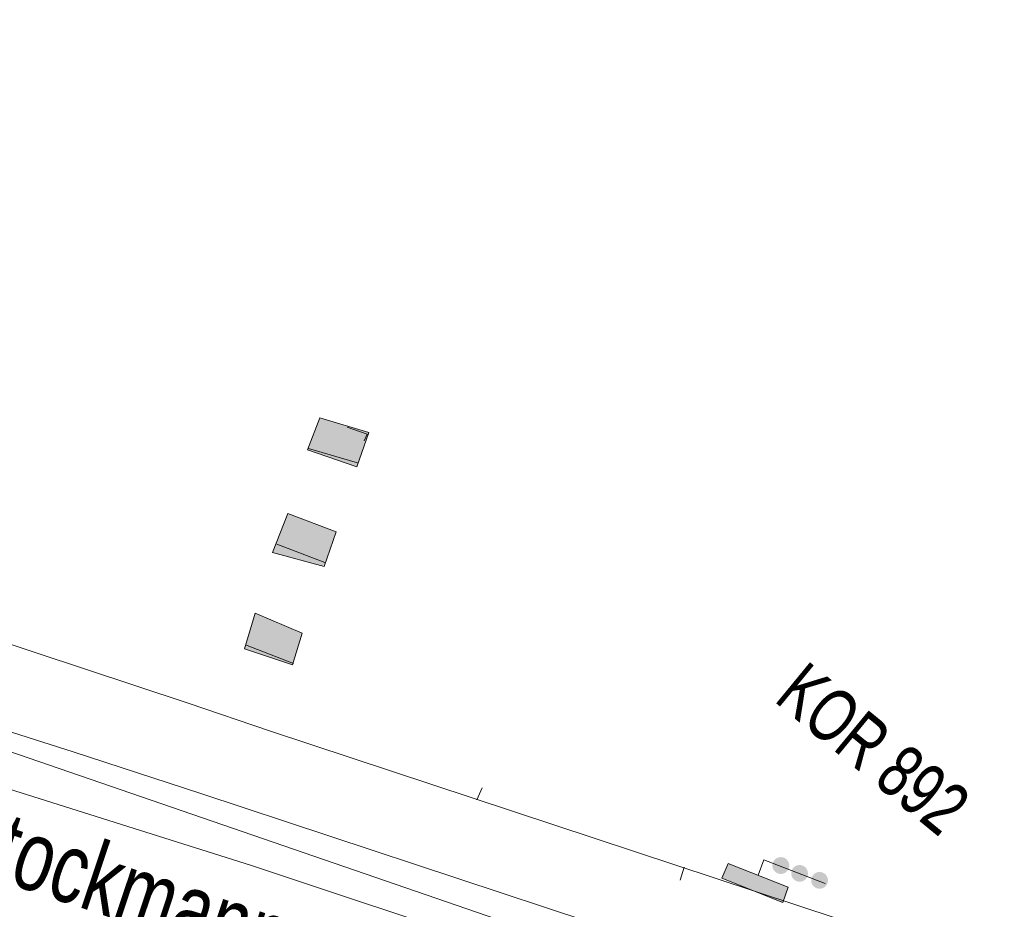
# Model space of a CAD drawing. Header units: metres. Extents: x -740 to 758, y -633 to 854.
# Tile 607 of 656: x 306 to 328, y -300 to -280. Entities that reach past the tile are written whole.
import ezdxf

# ---------------------------------------------------------------- set-up
doc = ezdxf.new("R2010")
doc.units = ezdxf.units.M
doc.header["$MEASUREMENT"] = 0
for name, color, linetype in [('Gas.LOVION', 7, 'Continuous'), ('Grundkarte.LOVION', 7, 'Continuous'), ('Grundkarte_Text.LOVION', 7, 'Continuous'), ('Wasser.LOVION', 7, 'Continuous')]:
    doc.layers.add(name, color=color, linetype=linetype)
doc.styles.add('ERSTELLTER_STIL_1', font='arial.ttf')

msp = doc.modelspace()

# ---------------------------------------------------------------- hatches: boundary and pattern name
at = {"layer": 'Gas.LOVION', "linetype": 'Continuous', "lineweight": 18}
for points in [[(323.443, -299.489), (323.457, -299.469), (323.469, -299.448), (323.477, -299.426), (323.483, -299.402), (323.486, -299.378), (323.486, -299.353), (323.483, -299.329), (323.477, -299.306), (323.468, -299.283), (323.456, -299.262), (323.442, -299.242), (323.425, -299.225), (323.406, -299.209), (323.386, -299.196), (323.364, -299.186), (323.341, -299.179), (323.317, -299.174), (323.292, -299.173), (323.268, -299.174), (323.244, -299.179), (323.221, -299.186), (323.199, -299.197), (323.179, -299.21), (323.16, -299.226), (323.144, -299.243), (323.129, -299.263), (323.118, -299.284), (323.109, -299.307), (323.103, -299.331), (323.1, -299.355), (323.1, -299.379), (323.103, -299.403), (323.109, -299.427), (323.118, -299.449), (323.13, -299.471), (323.144, -299.49), (323.161, -299.508), (323.18, -299.523), (323.2, -299.536), (323.222, -299.547), (323.246, -299.554), (323.269, -299.558), (323.294, -299.56), (323.318, -299.558), (323.342, -299.554), (323.365, -299.546), (323.387, -299.536), (323.407, -299.523), (323.426, -299.507)], [(321.936, -299.656), (323.336, -300.213), (323.464, -299.861), (322.081, -299.317)], [(323.872, -299.668), (323.886, -299.649), (323.898, -299.628), (323.907, -299.605), (323.913, -299.582), (323.915, -299.558), (323.915, -299.534), (323.912, -299.51), (323.906, -299.486), (323.897, -299.464), (323.886, -299.443), (323.871, -299.423), (323.855, -299.406), (323.836, -299.39), (323.816, -299.378), (323.794, -299.367), (323.771, -299.36), (323.747, -299.355), (323.723, -299.354), (323.699, -299.356), (323.675, -299.36), (323.652, -299.368), (323.63, -299.378), (323.61, -299.391), (323.592, -299.407), (323.575, -299.424), (323.561, -299.444), (323.549, -299.465), (323.541, -299.487), (323.535, -299.511), (323.532, -299.535), (323.532, -299.559), (323.535, -299.583), (323.541, -299.606), (323.55, -299.629), (323.562, -299.65), (323.576, -299.669), (323.592, -299.687), (323.611, -299.702), (323.632, -299.715), (323.653, -299.725), (323.676, -299.733), (323.7, -299.737), (323.724, -299.739), (323.748, -299.737), (323.772, -299.732), (323.795, -299.725), (323.817, -299.714), (323.837, -299.701), (323.856, -299.686)], [(324.332, -299.829), (324.346, -299.81), (324.357, -299.789), (324.366, -299.766), (324.372, -299.743), (324.375, -299.719), (324.375, -299.694), (324.372, -299.67), (324.366, -299.647), (324.357, -299.625), (324.345, -299.603), (324.331, -299.584), (324.314, -299.566), (324.296, -299.551), (324.275, -299.538), (324.253, -299.528), (324.23, -299.52), (324.207, -299.516), (324.182, -299.515), (324.158, -299.516), (324.135, -299.521), (324.112, -299.528), (324.09, -299.539), (324.069, -299.552), (324.051, -299.567), (324.034, -299.585), (324.02, -299.604), (324.009, -299.626), (324, -299.648), (323.994, -299.672), (323.991, -299.696), (323.991, -299.72), (323.994, -299.744), (324, -299.767), (324.009, -299.79), (324.021, -299.811), (324.035, -299.83), (324.052, -299.848), (324.07, -299.863), (324.091, -299.876), (324.113, -299.886), (324.136, -299.894), (324.159, -299.898), (324.184, -299.9), (324.208, -299.898), (324.231, -299.893), (324.254, -299.886), (324.276, -299.876), (324.297, -299.863), (324.315, -299.847)]]:
    msp.add_hatch(color=49, dxfattribs=at).paths.add_polyline_path(points)
at = {"layer": 'Grundkarte.LOVION', "linetype": 'Continuous', "lineweight": 18}
for points in [[(313.55, -290.205), (313.826, -289.41), (312.7, -289.076), (312.418, -289.813)], [(313.333, -289.29), (313.718, -289.607), (313.792, -289.452)], [(312.798, -292.495), (313.075, -291.7), (311.97, -291.276), (311.613, -292.168)], [(312.073, -294.753), (312.297, -294.022), (311.218, -293.566), (310.973, -294.388)]]:
    msp.add_hatch(color=254, dxfattribs=at).paths.add_polyline_path(points)

# ---------------------------------------------------------------- linework, layer by layer
at = {"layer": 'Gas.LOVION', "color": 49, "linetype": 'Continuous', "lineweight": 18}
msp.add_lwpolyline([(322.772, -299.589), (322.9, -299.236), (324.313, -299.778)], dxfattribs=at)
msp.add_lwpolyline([(321.936, -299.656), (322.081, -299.317), (323.464, -299.861), (323.336, -300.213)], close=True, dxfattribs=at)
at = {"layer": 'Grundkarte.LOVION', "color": 253, "linetype": 'Continuous', "lineweight": 18}
msp.add_lwpolyline([(349.721, -308.895), (311.572, -296.28), (309.677, -295.638), (272.137, -283.2), (271.619, -283.044), (269.202, -282.512), (268.415, -281.111), (268.326, -278.992), (269.354, -277.413), (299.874, -267.927)], dxfattribs=at)
at = {"layer": 'Grundkarte.LOVION', "color": 8, "linetype": 'Continuous', "lineweight": 18}
for points in [[(355.602, -313.728), (350.03, -312.056), (269.956, -284.477), (272.137, -283.2), (309.677, -295.638), (311.572, -296.28), (349.721, -308.895), (311.572, -296.28), (309.677, -295.638), (272.137, -283.2), (271.619, -283.044), (269.202, -282.512), (268.415, -281.111), (268.326, -278.992), (269.354, -277.413), (299.874, -267.927)], [(355.602, -313.728), (350.03, -312.056), (269.956, -284.477), (272.137, -283.2), (309.677, -295.638), (311.572, -296.28), (349.721, -308.895)], [(272.137, -283.2), (309.677, -295.638)], [(333.609, -313.691), (328.057, -311.929), (319.025, -309.029), (316.879, -308.234), (298.772, -301.699), (298.25, -302.4), (295.746, -301.581), (293.392, -300.777), (288.63, -299.232), (286.243, -298.402), (283.862, -297.63), (281.54, -296.852), (279.127, -296.053), (276.746, -295.281), (274.392, -294.477), (271.979, -293.678), (269.87, -292.968), (269.786, -292.415), (269.836, -289.602), (269.956, -284.477), (350.03, -312.056)], [(333.609, -313.691), (328.057, -311.929), (319.025, -309.029), (316.879, -308.234), (298.772, -301.699), (298.25, -302.4), (295.746, -301.581), (293.392, -300.777), (288.63, -299.232), (286.243, -298.402), (283.862, -297.63), (281.54, -296.852), (279.127, -296.053), (276.746, -295.281), (274.392, -294.477), (271.979, -293.678), (269.87, -292.968), (269.786, -292.415), (269.836, -289.602), (269.956, -284.477), (350.03, -312.056)], [(269.956, -284.477), (270.415, -284.639), (272.311, -285.282), (274.659, -286.027), (277.014, -286.832), (279.336, -287.609), (281.69, -288.414), (284.039, -289.159), (286.394, -289.964), (288.716, -290.741), (291.097, -291.514), (293.419, -292.291), (295.8, -293.064), (298.122, -293.841), (304.048, -295.804), (307.037, -296.753), (309.968, -297.708), (318.856, -300.651), (321.846, -301.6), (324.776, -302.555), (333.665, -305.499)], [(312.7, -289.076), (313.826, -289.41)], [(313.333, -289.29), (313.792, -289.452)], [(311.97, -291.276), (313.075, -291.7)], [(311.218, -293.566), (312.297, -294.022)], [(311.572, -296.28), (349.721, -308.895)], [(316.428, -297.579), (316.307, -297.856)], [(320.981, -299.705), (321.069, -299.401)]]:
    msp.add_lwpolyline(points, dxfattribs=at)
at = {"layer": 'Grundkarte.LOVION', "color": 251, "linetype": 'Continuous', "lineweight": 13}
for points in [[(313.55, -290.205), (312.418, -289.813), (312.7, -289.076), (313.826, -289.41)], [(312.798, -292.495), (311.613, -292.168), (311.97, -291.276), (313.075, -291.7)], [(312.073, -294.753), (310.973, -294.388), (311.218, -293.566), (312.297, -294.022)]]:
    msp.add_lwpolyline(points, close=True, dxfattribs=at)
for points in [[(313.333, -289.29), (313.792, -289.452), (313.718, -289.607)], [(312.444, -289.781), (313.57, -290.114)], [(311.713, -291.981), (312.819, -292.405)], [(310.994, -294.297), (312.099, -294.721)]]:
    msp.add_lwpolyline(points, dxfattribs=at)
at = {"layer": 'Wasser.LOVION', "color": 94, "linetype": 'Continuous', "lineweight": 18}
msp.add_lwpolyline([(274.717, -286.317), (274.865, -286.465), (276.313, -287.979), (276.444, -288.114), (276.629, -288.184), (288.131, -292.01), (299.546, -295.712), (311.135, -299.367), (322.378, -303.115), (333.813, -306.859), (345.204, -310.459), (355.599, -313.699)], dxfattribs=at)

# ---------------------------------------------------------------- texts
at = {"layer": 'Gas.LOVION', "color": 49, "linetype": 'Continuous', "lineweight": 18, "attachment_point": 7, "style": 'ERSTELLTER_STIL_1'}
for s, insert, char_height, rotation in [('{\\A1;\\W0.71562x;KOR 892}', (323.099, -295.589), 1.20933, 320.5841), ('{\\A1;\\W0.71559x;KOR 892}', (323.107, -295.579), 1.20939, 320.5833)]:
    msp.add_mtext(s, dxfattribs=dict(at, insert=insert, char_height=char_height, rotation=rotation))
at = {"layer": 'Grundkarte_Text.LOVION', "color": 8, "linetype": 'Continuous', "lineweight": 18, "insert": (304.078, -299.308), "char_height": 1.6008, "attachment_point": 7, "rotation": 341.4505, "style": 'ERSTELLTER_STIL_1'}
msp.add_mtext('{\\A1;\\W0.71560x;Stockmannsmühle}', dxfattribs=at)

doc.saveas('drawing.dxf')
